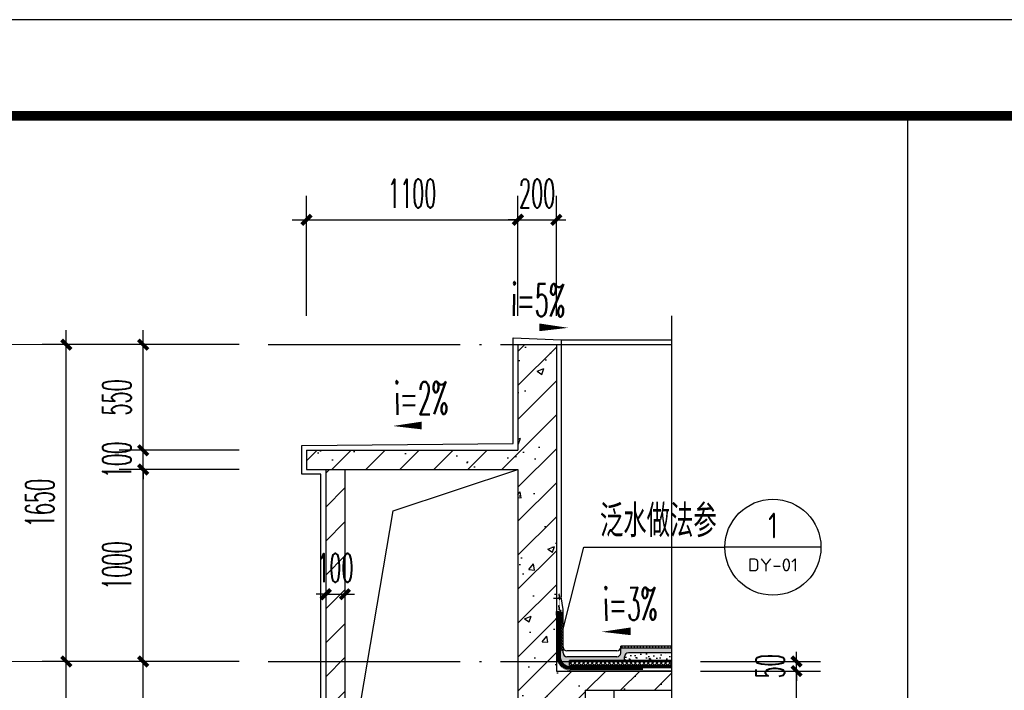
# Model space of a CAD drawing. Extents: x 1779708 to 7299578, y -1121471 to 88434.
# Tile 914 of 1056: x 6941198 to 6946322, y -947642 to -944150. Entities that reach past the tile are written whole.
import ezdxf
from ezdxf.enums import TextEntityAlignment as Align

# ---------------------------------------------------------------- set-up
doc = ezdxf.new("R2010")
doc.units = 0
doc.header["$LTSCALE"] = 1000
doc.header["$MEASUREMENT"] = 0
doc.linetypes.add('DASH', pattern=[0.35, 0.25, -0.1])
doc.linetypes.add('DOTE', pattern=[2.4200000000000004, 2, -0.2, 0.02, -0.2])
doc.layers.get('0').update_dxf_attribs({"linetype": 'CONTINUOUS'})
doc.layers.get('Defpoints').update_dxf_attribs({"linetype": 'CONTINUOUS'})
for name, color, linetype in [('AXIS', 3, 'CONTINUOUS'), ('DIM_IDEN', 3, 'CONTINUOUS'), ('DIM_SYMB', 3, 'CONTINUOUS'), ('DOTE', 1, 'DOTE'), ('PUB_HATCH', 8, 'CONTINUOUS'), ('PUB_TAB', 7, 'CONTINUOUS'), ('PUB_TEXT', 7, 'CONTINUOUS'), ('PUB_TITLE', 4, 'CONTINUOUS'), ('S_STAIR', 147, 'CONTINUOUS'), ('SURFACE', 6, 'CONTINUOUS'), ('WALL', 255, 'CONTINUOUS'), ('可见线', 6, 'CONTINUOUS'), ('填充细线', 8, 'CONTINUOUS'), ('水专业', 6, 'CONTINUOUS'), ('立面中线', 140, 'CONTINUOUS'), ('粉刷线', 213, 'CONTINUOUS')]:
    doc.layers.add(name, color=color, linetype=linetype)
doc.layers.add('DIM_ELEV', color=3, linetype='CONTINUOUS', lineweight=13)
doc.styles.add('_TCH_DIM', font='SIMPLEX.shx', dxfattribs={"width": 0.7, "bigfont": 'GBCBIG.shx'})
doc.styles.add('_TCH_DIM_T3', font='SIMPLEX.shx', dxfattribs={"width": 0.4941176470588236, "bigfont": 'GBCBIG.shx'})
doc.styles.add('_TCH_LABEL', font='COMPLEX', dxfattribs={"bigfont": 'GBCBIG'})
doc.styles.get("Standard").update_dxf_attribs({"font": 'GBENOR', "bigfont": 'GBCBIG'})
doc.dimstyles.new('_TCH_ARCH&&50', dxfattribs={"dimtxt": 148.75, "dimasz": 50, "dimexe": 125, "dimexo": 150, "dimgap": 63.12500000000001, "dimtad": 1, "dimdec": 0, "dimzin": 0, "dimdsep": 46, "dimtxsty": '_TCH_DIM_T3', "dimblk": 'ARCHTICK', "dimcen": 0.09, "dimdle": 75, "dimclrt": 7, "dimazin": 2, "dimtfac": 1, "dimtdec": 0, "dimtix": 1, "dimtmove": 2, "dimatfit": 3, "dimfxl": 250, "dimtolj": 1, "dimtzin": 0, "dimarcsym": 0})

# ---------------------------------------------------------------- blocks, each defined once
blk = doc.blocks.new('A$C3D8761CE')
at = {"layer": 'PUB_TITLE'}
blk.add_lwpolyline([(0.0004900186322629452, -0.0007429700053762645), (84100.00049001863, -0.0007429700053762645), (84100.00049001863, 59399.99925702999), (0.0004900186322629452, 59399.99925702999)], close=True, dxfattribs=at)
at = {"layer": 'PUB_TITLE', "const_width": 100}
blk.add_lwpolyline([(2500.000490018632, 999.9992570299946), (83100.00049001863, 999.9992570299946), (83100.00049001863, 58399.99925702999), (2500.000490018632, 58399.99925702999)], close=True, dxfattribs=at)
blk = doc.blocks.new('$LinePat$波浪线')
at = {"color": 0}
for centre, start, end in [((149.999993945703, -42.19181203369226), 201.6723546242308, 338.3274054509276), ((449.9994826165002, -161.4099213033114), 21.67235462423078, 158.3274054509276)]:
    blk.add_arc(centre, 161.4099213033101, start, end, dxfattribs=at)
blk = doc.blocks.new('_ArchTick')
at = {"color": 0, "linetype": 'ByBlock', "const_width": 0.4}
blk.add_lwpolyline([(-0.5, -0.5), (0.5, 0.5)], dxfattribs=at)
blk = doc.blocks.new('*D510')
at = {"layer": 'AXIS', "color": 0, "lineweight": -2, "transparency": 16777216}
for p, q in [((6941440.504365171, -951517.2855770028), (6941440.504365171, -947417.2855770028)), ((6942340.504365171, -947492.2855770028), (6941315.504365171, -947492.2855770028)), ((6942340.504365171, -951442.2855770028), (6941315.504365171, -951442.2855770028))]:
    blk.add_line(p, q, dxfattribs=at)
at = {"layer": 'Defpoints', "color": 0, "transparency": 16777216}
for p in [(6941440.504365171, -947492.2855770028), (6942490.504365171, -947492.2855770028), (6942490.504365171, -951442.2855770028)]:
    blk.add_point(p, dxfattribs=at)
at = {"layer": 'AXIS', "color": 0, "lineweight": -2, "transparency": 16777216, "xscale": 50, "yscale": 50, "zscale": 50}
for p, rotation in [((6941440.504365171, -947492.2855770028), 90), ((6941440.504365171, -951442.2855770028), 270)]:
    blk.add_blockref('_ArchTick', p, dxfattribs=dict(at, rotation=rotation))
at = {"layer": 'AXIS', "color": 7, "transparency": 16777216, "insert": (6941303.004365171, -949467.2855770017), "char_height": 148.75, "attachment_point": 5, "rotation": 90, "style": '_TCH_DIM_T3'}
blk.add_mtext('\\A1;3950', dxfattribs=at)
blk = doc.blocks.new('*D511')
at = {"layer": 'AXIS', "color": 0, "lineweight": -2, "transparency": 16777216}
for p, q in [((6941440.504365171, -947567.2855770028), (6941440.504365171, -945767.2855770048)), ((6942340.504365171, -945842.2855770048), (6941315.504365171, -945842.2855770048)), ((6942340.504365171, -947492.2855770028), (6941315.504365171, -947492.2855770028))]:
    blk.add_line(p, q, dxfattribs=at)
at = {"layer": 'Defpoints', "color": 0, "transparency": 16777216}
for p in [(6941440.504365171, -945842.2855770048), (6942490.504365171, -945842.2855770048), (6942490.504365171, -947492.2855770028)]:
    blk.add_point(p, dxfattribs=at)
at = {"layer": 'AXIS', "color": 0, "lineweight": -2, "transparency": 16777216, "xscale": 50, "yscale": 50, "zscale": 50}
for p, rotation in [((6941440.504365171, -945842.2855770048), 90), ((6941440.504365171, -947492.2855770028), 270)]:
    blk.add_blockref('_ArchTick', p, dxfattribs=dict(at, rotation=rotation))
at = {"layer": 'AXIS', "color": 7, "transparency": 16777216, "insert": (6941303.004365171, -946667.2855770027), "char_height": 148.75, "attachment_point": 5, "rotation": 90, "style": '_TCH_DIM_T3'}
blk.add_mtext('\\A1;1650', dxfattribs=at)
blk = doc.blocks.new('*D512')
at = {"layer": 'AXIS', "color": 0, "lineweight": -2, "transparency": 16777216}
for p, q in [((6942690.504365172, -945692.2855770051), (6942690.504365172, -945067.2855770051)), ((6943790.504365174, -945692.2855770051), (6943790.504365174, -945067.2855770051)), ((6942615.504365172, -945192.2855770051), (6943865.504365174, -945192.2855770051))]:
    blk.add_line(p, q, dxfattribs=at)
at = {"layer": 'Defpoints', "color": 0, "transparency": 16777216}
for p in [(6943790.504365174, -945192.2855770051), (6942690.504365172, -945842.2855770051), (6943790.504365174, -945842.2855770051)]:
    blk.add_point(p, dxfattribs=at)
at = {"layer": 'AXIS', "color": 0, "lineweight": -2, "transparency": 16777216, "xscale": 50, "yscale": 50, "zscale": 50, "rotation": 180}
blk.add_blockref('_ArchTick', (6942690.504365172, -945192.2855770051), dxfattribs=at)
at = {"layer": 'AXIS', "color": 0, "lineweight": -2, "transparency": 16777216, "xscale": 50, "yscale": 50, "zscale": 50}
blk.add_blockref('_ArchTick', (6943790.504365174, -945192.2855770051), dxfattribs=at)
at = {"layer": 'AXIS', "color": 7, "transparency": 16777216, "insert": (6943240.504365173, -945054.7855770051), "char_height": 148.75, "attachment_point": 5, "style": '_TCH_DIM_T3'}
blk.add_mtext('\\A1;1100', dxfattribs=at)
blk = doc.blocks.new('*D513')
at = {"layer": 'AXIS', "color": 0, "lineweight": -2, "transparency": 16777216}
for p, q in [((6943790.504365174, -945692.2855770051), (6943790.504365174, -945067.2855770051)), ((6943990.504365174, -945692.2855770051), (6943990.504365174, -945067.2855770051)), ((6943790.504365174, -945192.2855770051), (6943740.504365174, -945192.2855770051)), ((6943790.504365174, -945192.2855770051), (6943990.504365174, -945192.2855770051)), ((6943990.504365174, -945192.2855770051), (6944040.504365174, -945192.2855770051))]:
    blk.add_line(p, q, dxfattribs=at)
at = {"layer": 'Defpoints', "color": 0, "transparency": 16777216}
for p in [(6943990.504365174, -945192.2855770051), (6943790.504365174, -945842.2855770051), (6943990.504365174, -945842.2855770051)]:
    blk.add_point(p, dxfattribs=at)
at = {"layer": 'AXIS', "color": 0, "lineweight": -2, "transparency": 16777216, "xscale": 50, "yscale": 50, "zscale": 50}
blk.add_blockref('_ArchTick', (6943790.504365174, -945192.2855770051), dxfattribs=at)
at = {"layer": 'AXIS', "color": 0, "lineweight": -2, "transparency": 16777216, "xscale": 50, "yscale": 50, "zscale": 50, "rotation": 180}
blk.add_blockref('_ArchTick', (6943990.504365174, -945192.2855770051), dxfattribs=at)
at = {"layer": 'AXIS', "color": 7, "transparency": 16777216, "insert": (6943890.504365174, -945054.7855770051), "char_height": 148.75, "attachment_point": 5, "style": '_TCH_DIM_T3'}
blk.add_mtext('\\A1;200', dxfattribs=at)
blk = doc.blocks.new('*D518')
at = {"layer": 'AXIS', "color": 0, "lineweight": -2, "transparency": 16777216}
for p, q in [((6942790.504365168, -946642.2855770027), (6942790.504365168, -947267.2855770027)), ((6942890.504365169, -946642.2855770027), (6942890.504365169, -947267.2855770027)), ((6942790.504365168, -947142.2855770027), (6942740.504365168, -947142.2855770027)), ((6942790.504365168, -947142.2855770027), (6942890.504365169, -947142.2855770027)), ((6942890.504365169, -947142.2855770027), (6942940.504365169, -947142.2855770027))]:
    blk.add_line(p, q, dxfattribs=at)
at = {"layer": 'Defpoints', "color": 0, "transparency": 16777216}
for p in [(6942790.504365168, -946492.2855770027), (6942890.504365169, -946492.2855770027), (6942890.504365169, -947142.2855770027)]:
    blk.add_point(p, dxfattribs=at)
at = {"layer": 'AXIS', "color": 0, "lineweight": -2, "transparency": 16777216, "xscale": 50, "yscale": 50, "zscale": 50}
blk.add_blockref('_ArchTick', (6942790.504365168, -947142.2855770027), dxfattribs=at)
at = {"layer": 'AXIS', "color": 0, "lineweight": -2, "transparency": 16777216, "xscale": 50, "yscale": 50, "zscale": 50, "rotation": 180}
blk.add_blockref('_ArchTick', (6942890.504365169, -947142.2855770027), dxfattribs=at)
at = {"layer": 'AXIS', "color": 7, "transparency": 16777216, "insert": (6942840.504365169, -947004.7855770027), "char_height": 148.75, "attachment_point": 5, "style": '_TCH_DIM_T3'}
blk.add_mtext('\\A1;100', dxfattribs=at)
blk = doc.blocks.new('*D531')
at = {"layer": 'AXIS', "color": 0, "lineweight": -2, "transparency": 16777216}
for p, q in [((6945240.504365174, -948467.2855770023), (6945240.504365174, -947467.2855770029)), ((6944740.504365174, -947542.2855770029), (6945365.504365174, -947542.2855770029)), ((6944740.504365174, -948392.2855770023), (6945365.504365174, -948392.2855770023))]:
    blk.add_line(p, q, dxfattribs=at)
at = {"layer": 'Defpoints', "color": 0, "transparency": 16777216}
for p in [(6944590.504365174, -947542.2855770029), (6945240.504365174, -947542.2855770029), (6944590.504365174, -948392.2855770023)]:
    blk.add_point(p, dxfattribs=at)
at = {"layer": 'AXIS', "color": 0, "lineweight": -2, "transparency": 16777216, "xscale": 50, "yscale": 50, "zscale": 50}
for p, rotation in [((6945240.504365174, -947542.2855770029), 90), ((6945240.504365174, -948392.2855770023), 270)]:
    blk.add_blockref('_ArchTick', p, dxfattribs=dict(at, rotation=rotation))
at = {"layer": 'AXIS', "color": 7, "transparency": 16777216, "insert": (6945103.004365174, -947967.2855770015), "char_height": 148.75, "attachment_point": 5, "rotation": 90, "style": '_TCH_DIM_T3'}
blk.add_mtext('\\A1;850', dxfattribs=at)
blk = doc.blocks.new('*D532')
at = {"layer": 'AXIS', "color": 0, "lineweight": -2, "transparency": 16777216}
for p, q in [((6945240.504365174, -947492.2855770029), (6945240.504365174, -947442.2855770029)), ((6944740.504365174, -947492.2855770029), (6945365.504365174, -947492.2855770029)), ((6945240.504365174, -947542.2855770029), (6945240.504365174, -947492.2855770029)), ((6944740.504365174, -947542.2855770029), (6945365.504365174, -947542.2855770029)), ((6945240.504365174, -947542.2855770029), (6945240.504365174, -947592.2855770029))]:
    blk.add_line(p, q, dxfattribs=at)
at = {"layer": 'Defpoints', "color": 0, "transparency": 16777216}
for p in [(6944590.504365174, -947492.2855770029), (6945240.504365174, -947492.2855770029), (6944590.504365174, -947542.2855770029)]:
    blk.add_point(p, dxfattribs=at)
at = {"layer": 'AXIS', "color": 0, "lineweight": -2, "transparency": 16777216, "xscale": 50, "yscale": 50, "zscale": 50}
for p, rotation in [((6945240.504365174, -947492.2855770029), 270), ((6945240.504365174, -947542.2855770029), 90)]:
    blk.add_blockref('_ArchTick', p, dxfattribs=dict(at, rotation=rotation))
at = {"layer": 'AXIS', "color": 7, "transparency": 16777216, "insert": (6945103.004365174, -947517.2855770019), "char_height": 148.75, "attachment_point": 5, "rotation": 90, "style": '_TCH_DIM_T3'}
blk.add_mtext('\\A1;50', dxfattribs=at)
blk = doc.blocks.new('*D554')
at = {"layer": 'AXIS', "color": 0, "lineweight": -2, "transparency": 16777216}
for p, q in [((6941840.504365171, -948367.2855770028), (6941840.504365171, -947417.285577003)), ((6942340.504365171, -947492.285577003), (6941715.504365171, -947492.285577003)), ((6942340.504365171, -948292.2855770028), (6941715.504365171, -948292.2855770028))]:
    blk.add_line(p, q, dxfattribs=at)
at = {"layer": 'Defpoints', "color": 0, "transparency": 16777216}
for p in [(6941840.504365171, -947492.285577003), (6942490.504365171, -947492.285577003), (6942490.504365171, -948292.2855770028)]:
    blk.add_point(p, dxfattribs=at)
at = {"layer": 'AXIS', "color": 0, "lineweight": -2, "transparency": 16777216, "xscale": 50, "yscale": 50, "zscale": 50}
for p, rotation in [((6941840.504365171, -947492.285577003), 90), ((6941840.504365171, -948292.2855770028), 270)]:
    blk.add_blockref('_ArchTick', p, dxfattribs=dict(at, rotation=rotation))
at = {"layer": 'AXIS', "color": 7, "transparency": 16777216, "insert": (6941703.004365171, -947892.2855770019), "char_height": 148.75, "attachment_point": 5, "rotation": 90, "style": '_TCH_DIM_T3'}
blk.add_mtext('\\A1;800', dxfattribs=at)
blk = doc.blocks.new('*D555')
at = {"layer": 'AXIS', "color": 0, "lineweight": -2, "transparency": 16777216}
for p, q in [((6941840.504365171, -947567.285577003), (6941840.504365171, -946417.2855770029)), ((6942340.504365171, -946492.2855770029), (6941715.504365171, -946492.2855770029)), ((6942340.504365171, -947492.285577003), (6941715.504365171, -947492.285577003))]:
    blk.add_line(p, q, dxfattribs=at)
at = {"layer": 'Defpoints', "color": 0, "transparency": 16777216}
for p in [(6941840.504365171, -946492.2855770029), (6942490.504365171, -946492.2855770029), (6942490.504365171, -947492.285577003)]:
    blk.add_point(p, dxfattribs=at)
at = {"layer": 'AXIS', "color": 0, "lineweight": -2, "transparency": 16777216, "xscale": 50, "yscale": 50, "zscale": 50}
for p, rotation in [((6941840.504365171, -946492.2855770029), 90), ((6941840.504365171, -947492.285577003), 270)]:
    blk.add_blockref('_ArchTick', p, dxfattribs=dict(at, rotation=rotation))
at = {"layer": 'AXIS', "color": 7, "transparency": 16777216, "insert": (6941703.004365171, -946992.285577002), "char_height": 148.75, "attachment_point": 5, "rotation": 90, "style": '_TCH_DIM_T3'}
blk.add_mtext('\\A1;1000', dxfattribs=at)
blk = doc.blocks.new('*D556')
at = {"layer": 'AXIS', "color": 0, "lineweight": -2, "transparency": 16777216}
for p, q in [((6941840.504365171, -946392.2855770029), (6941840.504365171, -946342.2855770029)), ((6942340.504365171, -946392.2855770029), (6941715.504365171, -946392.2855770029)), ((6941840.504365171, -946492.2855770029), (6941840.504365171, -946392.2855770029)), ((6942340.504365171, -946492.2855770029), (6941715.504365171, -946492.2855770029)), ((6941840.504365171, -946492.2855770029), (6941840.504365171, -946542.2855770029))]:
    blk.add_line(p, q, dxfattribs=at)
at = {"layer": 'Defpoints', "color": 0, "transparency": 16777216}
for p in [(6941840.504365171, -946392.2855770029), (6942490.504365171, -946392.2855770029), (6942490.504365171, -946492.2855770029)]:
    blk.add_point(p, dxfattribs=at)
at = {"layer": 'AXIS', "color": 0, "lineweight": -2, "transparency": 16777216, "xscale": 50, "yscale": 50, "zscale": 50}
for p, rotation in [((6941840.504365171, -946392.2855770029), 270), ((6941840.504365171, -946492.2855770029), 90)]:
    blk.add_blockref('_ArchTick', p, dxfattribs=dict(at, rotation=rotation))
at = {"layer": 'AXIS', "color": 7, "transparency": 16777216, "insert": (6941703.004365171, -946442.2855770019), "char_height": 148.75, "attachment_point": 5, "rotation": 90, "style": '_TCH_DIM_T3'}
blk.add_mtext('\\A1;100', dxfattribs=at)
blk = doc.blocks.new('*D557')
at = {"layer": 'AXIS', "color": 0, "lineweight": -2, "transparency": 16777216}
for p, q in [((6941840.504365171, -946467.2855770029), (6941840.504365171, -945767.2855770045)), ((6942340.504365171, -945842.2855770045), (6941715.504365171, -945842.2855770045)), ((6942340.504365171, -946392.2855770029), (6941715.504365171, -946392.2855770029))]:
    blk.add_line(p, q, dxfattribs=at)
at = {"layer": 'Defpoints', "color": 0, "transparency": 16777216}
for p in [(6941840.504365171, -945842.2855770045), (6942490.504365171, -945842.2855770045), (6942490.504365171, -946392.2855770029)]:
    blk.add_point(p, dxfattribs=at)
at = {"layer": 'AXIS', "color": 0, "lineweight": -2, "transparency": 16777216, "xscale": 50, "yscale": 50, "zscale": 50}
for p, rotation in [((6941840.504365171, -945842.2855770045), 90), ((6941840.504365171, -946392.2855770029), 270)]:
    blk.add_blockref('_ArchTick', p, dxfattribs=dict(at, rotation=rotation))
at = {"layer": 'AXIS', "color": 7, "transparency": 16777216, "insert": (6941703.004365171, -946117.2855770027), "char_height": 148.75, "attachment_point": 5, "rotation": 90, "style": '_TCH_DIM_T3'}
blk.add_mtext('\\A1;550', dxfattribs=at)

msp = doc.modelspace()

# ---------------------------------------------------------------- hatches: boundary and pattern name
at = {"layer": 'PUB_HATCH'}
h = msp.add_hatch(dxfattribs=at)
h.set_pattern_fill('ANSI31', color=256, angle=45.0000000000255, style=0)
h.set_pattern_definition([(90, (6944135.566705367, -947251.1792502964), (-1.5875, -7.061576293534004e-13), [])])
edge = h.paths.add_edge_path()
edge.add_line((6943990.504365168, -947251.1792502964), (6944014.305485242, -947251.1792502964))
edge.add_arc((6943994.635391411, -947251.61446632), 19.67490798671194, 1.2675065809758, 102.1202540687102)
edge.add_line((6943990.504365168, -947232.3781302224), (6943990.504365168, -947251.1792502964))
at = {"layer": 'PUB_HATCH', "ltscale": 0.5}
h = msp.add_hatch(dxfattribs=at)
h.set_pattern_fill('AR-SAND', color=256, scale=5)
h.set_pattern_definition([(37.50000000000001, (6209975.075831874, -893596.9899026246), (-0.4000078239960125, 12.23533093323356), [0, -9.652, 0, -10.795, 0, -10.31875]), (7.499999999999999, (6209975.075831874, -893596.9899026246), (11.23808207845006, 17.92062751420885), [0, -5.207000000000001, 0, -8.6995, 0, -3.33375]), (327.5, (6209967.265331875, -893596.9899026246), (19.77480925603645, 0.0359296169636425), [0, -3.175, 0, -11.43, 0, -14.9225]), (317.5, (6209967.265331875, -893596.9899026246), (19.08891131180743, 5.573233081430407), [0, -1.5875, 0, -7.492999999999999, 0, -8.5725])])
edge = h.paths.add_edge_path()
edge.add_line((6944590.504365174, -947422.2855770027), (6944590.504365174, -947447.2855770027))
edge.add_line((6944590.504365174, -947447.2855770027), (6944365.504365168, -947447.2855770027))
edge.add_arc((6944365.504365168, -947467.2855770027), 20, 90, 180)
edge.add_line((6944345.504365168, -947467.2855770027), (6944345.504365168, -947487.2855770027))
edge.add_line((6944345.504365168, -947487.2855770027), (6944058.504365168, -947487.2855770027))
edge.add_line((6944058.504365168, -947487.2855770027), (6944058.504365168, -947519.582665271))
edge.add_arc((6944063.004365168, -947469.7855770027), 50.00000000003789, 180, 264.83639290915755, ccw=False)
edge.add_line((6944013.004365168, -947469.7855770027), (6944013.004365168, -947251.1182562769))
edge.add_line((6944013.004365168, -947251.1182562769), (6944011.740738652, -947222.2855770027))
edge.add_line((6944011.740738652, -947222.2855770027), (6944025.504365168, -947222.2855770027))
edge.add_line((6944025.504365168, -947222.2855770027), (6944025.504365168, -947447.2855770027))
edge.add_arc((6944045.504365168, -947447.2855770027), 20, 180, 270)
edge.add_line((6944045.504365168, -947467.2855770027), (6944305.504365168, -947467.2855770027))
edge.add_arc((6944305.504365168, -947447.2855770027), 20, 270, 360)
edge.add_line((6944325.504365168, -947447.2855770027), (6944325.504365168, -947422.2855770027))
edge.add_line((6944325.504365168, -947422.2855770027), (6944590.504365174, -947422.2855770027))
at = {"layer": 'PUB_HATCH'}
h = msp.add_hatch(dxfattribs=at)
h.set_pattern_fill('ANSI31', color=256, scale=10, angle=45.0000000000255, style=0)
h.set_pattern_definition([(90, (6212019.881983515, -888746.9899026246), (-15.875, -7.063682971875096e-12), [])])
h.paths.add_polyline_path([(6944590.504365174, -947412.2855770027), (6944590.504365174, -947422.2855770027), (6944325.504365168, -947422.2855770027), (6944325.504365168, -947412.2855770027)])
h = msp.add_hatch(dxfattribs=at)
h.set_pattern_fill('混凝土', color=256, scale=10, style=0)
h.set_pattern_definition([(49.99999999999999, (6209975.075831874, -893596.9899026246), (71.72601826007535, -6.275213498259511), [7.5, -82.5]), (355, (6209975.075831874, -893596.9899026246), (-13.8751333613, 75.21921337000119), [6, -66]), (100.4514, (6209981.052999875, -893597.5128366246), (57.85093817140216, 68.94395420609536), [6.374018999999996, -70.11421119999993]), (46.18420000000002, (6209975.075831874, -893576.9899026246), (106.7241048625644, -16.55190143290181), [11.24999999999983, -123.7499999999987]), (96.6356, (6209983.969506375, -893578.3692333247), (93.46627055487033, 97.41178709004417), [9.561028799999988, -105.1712999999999]), (351.1842, (6209975.075831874, -893576.9899026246), (93.46619451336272, 97.41186009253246), [9, -99]), (21, (6209985.075831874, -893581.9899026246), (59.69070521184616, -40.26188906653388), [7.5, -82.5]), (326.0000000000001, (6209985.075831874, -893581.9899026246), (24.33153319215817, 72.5150045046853), [6, -66]), (71.4514, (6209990.050055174, -893585.3450632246), (84.02226285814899, 32.25304967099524), [6.374019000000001, -70.1142112]), (37.50000000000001, (6209975.075831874, -893596.9899026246), (1.215985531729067, 33.28938538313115), [0, -65.19999999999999, 0, -67, 0, -66.25]), (7.499999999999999, (6209975.075831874, -893596.9899026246), (26.30695374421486, 39.44117118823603), [0, -38.2, 0, -63.7, 0, -25.25]), (327.5, (6209952.775831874, -893596.9899026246), (53.3822436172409, -2.255487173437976), [0, -25, 0, -78, 0, -103.5]), (317.5, (6209942.775831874, -893596.9899026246), (58.31861693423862, 10.01049823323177), [0, -32.5, 0, -51.8, 0, -73.5])])
edge = h.paths.add_edge_path()
edge.add_line((6944590.504365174, -947447.2855770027), (6944590.504365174, -947487.2855770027))
edge.add_line((6944590.504365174, -947487.2855770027), (6944345.504365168, -947487.2855770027))
edge.add_line((6944345.504365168, -947487.2855770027), (6944345.504365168, -947467.2855770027))
edge.add_arc((6944365.504365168, -947467.2855770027), 20, 90, 180, ccw=False)
edge.add_line((6944365.504365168, -947447.2855770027), (6944590.504365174, -947447.2855770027))
h = msp.add_hatch(dxfattribs=at)
h.set_pattern_fill('ANSI37', color=256, scale=10, angle=2.549854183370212e-11, style=0)
h.set_pattern_definition([(45.0000000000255, (6211725.075831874, -888746.9899026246), (-11.22532015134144, 11.22532015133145), []), (135.0000000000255, (6211725.075831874, -888746.9899026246), (-11.22532015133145, -11.22532015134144), [])])
h.paths.add_polyline_path([(6944590.504365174, -947487.2855770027), (6944590.504365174, -947512.2855770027), (6944058.504365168, -947512.2855770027), (6944058.504365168, -947487.2855770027)])
at = {"layer": '填充细线'}
h = msp.add_hatch(dxfattribs=at)
h.set_pattern_fill('钢筋混凝土', color=114, scale=50)
h.set_pattern_definition([(45, (6942690.504365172, -948392.2855770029), (-88.38834764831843, 88.38834764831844), []), (49.99999999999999, (6942690.504365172, -948392.2855770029), (358.6300913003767, -31.37606749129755), [37.5, -412.5]), (355, (6942690.504365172, -948392.2855770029), (-69.3756668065, 376.0960668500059), [30, -330]), (100.4514, (6942720.390205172, -948394.900247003), (289.2546908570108, 344.7197710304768), [31.87009499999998, -350.5710559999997]), (46.18420000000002, (6942690.504365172, -948292.2855770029), (533.6205243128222, -82.75950716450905), [56.24999999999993, -618.7499999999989]), (96.6356, (6942734.972737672, -948299.182230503), (467.3313527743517, 487.0589354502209), [47.80514399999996, -525.8564999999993]), (351.1842, (6942690.504365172, -948292.2855770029), (467.3309725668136, 487.0593004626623), [45, -495]), (21, (6942740.504365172, -948317.2855770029), (298.4535260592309, -201.3094453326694), [37.5, -412.5]), (326.0000000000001, (6942740.504365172, -948317.2855770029), (121.6576659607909, 362.5750225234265), [30, -330]), (71.4514, (6942765.375481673, -948334.0613800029), (420.111314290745, 161.2652483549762), [31.870095, -350.571056]), (37.50000000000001, (6942690.504365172, -948392.2855770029), (6.079927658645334, 166.4469269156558), [0, -326, 0, -335, 0, -331.25]), (7.499999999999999, (6942690.504365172, -948392.2855770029), (131.5347687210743, 197.2058559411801), [0, -191, 0, -318.5, 0, -126.25]), (327.5, (6942579.004365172, -948392.2855770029), (266.9112180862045, -11.27743586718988), [0, -125, 0, -390, 0, -517.5]), (317.5, (6942529.004365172, -948392.2855770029), (291.5930846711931, 50.05249116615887), [0, -162.5, 0, -259, 0, -367.5])])
h.paths.add_polyline_path([(6943990.504365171, -945842.285577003), (6943790.504365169, -945842.2855770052), (6943790.504365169, -946392.2855770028), (6942690.504365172, -946392.2855770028), (6942690.504365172, -946492.2855770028), (6943790.504365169, -946492.2855770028), (6943790.504365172, -948192.2855770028), (6942790.504365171, -948192.2855770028), (6942790.504365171, -948292.2855770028), (6943790.504365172, -948292.2855770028), (6943790.504365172, -948392.2855770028), (6944140.504365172, -948392.2855770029), (6944140.504365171, -947642.2855770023), (6944590.504365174, -947642.2855770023), (6944590.504365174, -947542.2855770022), (6943990.504365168, -947542.2855770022)])
h = msp.add_hatch(dxfattribs=at)
h.set_pattern_fill('普通砖', color=114, scale=50)
h.set_pattern_definition([(45, (6942790.504365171, -948102.5299020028), (-88.38838300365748, 88.3883830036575), [])])
h.paths.add_polyline_path([(6942890.504365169, -946492.2855770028), (6942790.504365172, -946492.2855770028), (6942790.504365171, -948192.2855770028), (6942890.504365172, -948192.2855770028)])

# ---------------------------------------------------------------- linework, layer by layer
at = {"layer": 'DIM_ELEV'}
for p, q in [((6941840.504365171, -945842.2855770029), (6940890.504365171, -945842.2855770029)), ((6941840.504365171, -947492.2855770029), (6940890.504365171, -947492.2855770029))]:
    msp.add_line(p, q, dxfattribs=at)
at = {"layer": 'DIM_IDEN'}
for p, q in [((6944025.504365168, -947321.9422983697), (6944133.092839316, -946897.201108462)), ((6944133.092839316, -946897.201108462), (6944867.616454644, -946897.201108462)), ((6945367.616454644, -946897.201108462), (6944867.616454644, -946897.201108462))]:
    msp.add_line(p, q, dxfattribs=at)
msp.add_lwpolyline([(6944025.504365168, -947321.9422983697, 1), (6944025.504365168, -947321.9422983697, 1)], format="xyb", close=True, dxfattribs=at)
msp.add_circle((6945117.616454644, -946897.201108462), 250, dxfattribs=at)
at = {"layer": 'DIM_SYMB'}
for points in [[(6943744.100232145, -945749.5753837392, 0, 0, 0), (6944052.564008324, -945754.7164466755, 0, 40.00000000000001, 0), (6943902.584837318, -945752.2167938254, 0, 0, 0)], [(6943448.093815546, -946260.7896334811, 0, 0, 0), (6943139.630039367, -946265.9306964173, 0, 40.00000000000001, 0), (6943289.609210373, -946263.4310435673, 0, 0, 0)], [(6944535.592785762, -947332.428280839, 0, 0, 0), (6944227.129009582, -947337.5693437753, 0, 40.00000000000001, 0), (6944377.108180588, -947335.0696909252, 0, 0, 0)]]:
    msp.add_lwpolyline(points, format="xyseb", dxfattribs=at)
msp.add_lwpolyline([(6944590.504365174, -945692.2855770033), (6944590.504365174, -958611.0355770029), (6944695.504365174, -958649.2524516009), (6944485.504365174, -958686.2811175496), (6944590.504365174, -958723.5355770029), (6944590.504365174, -971642.2855770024)], dxfattribs=at)
at = {"layer": 'DOTE', "linetype": 'DOTE', "ltscale": 0.5}
for p, q in [((6942490.504365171, -945842.2855770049), (6944590.504365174, -945842.2855770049)), ((6942490.504365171, -947492.2855770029), (6944590.504365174, -947492.2855770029)), ((6943790.504365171, -947492.2855770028), (6943790.504365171, -972342.2855770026))]:
    msp.add_line(p, q, dxfattribs=at)
at = {"layer": 'PUB_TAB'}
msp.add_line((6945819.166365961, -973350.1995672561), (6945819.166365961, -944650.1995672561), dxfattribs=at)
at = {"layer": 'S_STAIR'}
msp.add_line((6943990.504365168, -947251.1792502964), (6944014.305485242, -947251.1792502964), dxfattribs=at)
msp.add_line((6943990.504365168, -947251.1792502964), (6944014.305485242, -947251.1792502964), dxfattribs=at)
msp.add_line((6943990.504365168, -947251.1792502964), (6944014.305485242, -947251.1792502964), dxfattribs=at)
msp.add_line((6943990.504365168, -947251.1792502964), (6944014.305485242, -947251.1792502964), dxfattribs=at)
msp.add_line((6943990.504365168, -947251.1792502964), (6944014.305485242, -947251.1792502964), dxfattribs=at)
msp.add_line((6943990.504365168, -947251.1792502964), (6944014.305485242, -947251.1792502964), dxfattribs=at)
msp.add_line((6943990.504365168, -947251.1792502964), (6944014.305485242, -947251.1792502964), dxfattribs=at)
msp.add_line((6943990.504365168, -947251.1792502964), (6944014.305485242, -947251.1792502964), dxfattribs=at)
msp.add_line((6943990.504365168, -947251.1792502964), (6944014.305485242, -947251.1792502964), dxfattribs=at)
msp.add_line((6943990.504365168, -947251.1792502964), (6944014.305485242, -947251.1792502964), dxfattribs=at)
msp.add_line((6943990.504365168, -947251.1792502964), (6944014.305485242, -947251.1792502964), dxfattribs=at)
msp.add_line((6943990.504365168, -947251.1792502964), (6944014.305485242, -947251.1792502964), dxfattribs=at)
msp.add_line((6943990.504365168, -947251.1792502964), (6944014.305485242, -947251.1792502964), dxfattribs=at)
msp.add_line((6943990.504365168, -947251.1792502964), (6944014.305485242, -947251.1792502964), dxfattribs=at)
msp.add_line((6943990.504365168, -947251.1792502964), (6944014.305485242, -947251.1792502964), dxfattribs=at)
msp.add_line((6943990.504365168, -947251.1792502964), (6944014.305485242, -947251.1792502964), dxfattribs=at)
for points in [[(6944011.508723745, -947163.4107638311), (6943976.508723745, -947163.4107638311)], [(6944011.508723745, -947163.4107638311), (6943976.508723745, -947163.4107638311)], [(6944011.508723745, -947163.4107638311), (6943976.508723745, -947163.4107638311)], [(6944011.508723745, -947163.4107638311), (6943976.508723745, -947163.4107638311)], [(6944011.508723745, -947163.4107638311), (6943976.508723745, -947163.4107638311)], [(6944011.508723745, -947163.4107638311), (6943976.508723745, -947163.4107638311)], [(6944011.508723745, -947163.4107638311), (6943976.508723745, -947163.4107638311)], [(6944011.508723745, -947163.4107638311), (6943976.508723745, -947163.4107638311)], [(6944011.508723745, -947163.4107638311), (6943976.508723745, -947163.4107638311)], [(6944011.508723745, -947163.4107638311), (6943976.508723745, -947163.4107638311)], [(6944011.508723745, -947163.4107638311), (6943976.508723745, -947163.4107638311)], [(6944011.508723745, -947163.4107638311), (6943976.508723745, -947163.4107638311)], [(6944011.508723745, -947163.4107638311), (6943976.508723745, -947163.4107638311)], [(6944011.508723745, -947163.4107638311), (6943976.508723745, -947163.4107638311)], [(6944011.508723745, -947163.4107638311), (6943976.508723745, -947163.4107638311)], [(6944011.508723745, -947163.4107638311), (6943976.508723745, -947163.4107638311)], [(6944015.030484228, -947271.9273556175), (6943985.030484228, -947271.9273556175)], [(6944015.030484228, -947271.9273556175), (6943985.030484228, -947271.9273556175)], [(6944015.030484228, -947271.9273556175), (6943985.030484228, -947271.9273556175)], [(6944015.030484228, -947271.9273556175), (6943985.030484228, -947271.9273556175)], [(6944015.030484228, -947271.9273556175), (6943985.030484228, -947271.9273556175)], [(6944015.030484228, -947271.9273556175), (6943985.030484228, -947271.9273556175)], [(6944015.030484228, -947271.9273556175), (6943985.030484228, -947271.9273556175)], [(6944015.030484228, -947271.9273556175), (6943985.030484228, -947271.9273556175)], [(6944015.030484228, -947271.9273556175), (6943985.030484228, -947271.9273556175)], [(6944015.030484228, -947271.9273556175), (6943985.030484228, -947271.9273556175)], [(6944015.030484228, -947271.9273556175), (6943985.030484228, -947271.9273556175)], [(6944015.030484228, -947271.9273556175), (6943985.030484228, -947271.9273556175)], [(6944015.030484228, -947271.9273556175), (6943985.030484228, -947271.9273556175)], [(6944015.030484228, -947271.9273556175), (6943985.030484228, -947271.9273556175)], [(6944015.030484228, -947271.9273556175), (6943985.030484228, -947271.9273556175)], [(6944015.030484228, -947271.9273556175), (6943985.030484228, -947271.9273556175)]]:
    msp.add_lwpolyline(points, dxfattribs=at)
at = {"layer": 'SURFACE'}
for p, q in [((6944025.504365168, -947447.2855770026), (6944025.504365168, -947222.2855770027)), ((6944025.504365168, -947412.3465710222), (6944025.504365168, -947222.3465710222)), ((6944590.504365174, -947412.2855770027), (6944325.504365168, -947412.2855770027)), ((6944325.504365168, -947447.2855770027), (6944325.504365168, -947412.2855770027)), ((6944590.504365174, -947422.2855770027), (6944325.504365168, -947422.2855770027)), ((6944305.504365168, -947437.2855770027), (6944045.504365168, -947437.2855770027)), ((6944305.504365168, -947467.2855770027), (6944045.504365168, -947467.2855770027)), ((6944345.504365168, -947487.2855770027), (6944345.504365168, -947467.2855770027)), ((6944590.504365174, -947447.2855770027), (6944365.504365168, -947447.2855770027)), ((6944058.504365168, -947512.2855770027), (6944058.504365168, -947487.2855770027)), ((6944590.504365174, -947487.2855770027), (6944058.504365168, -947487.2855770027)), ((6944590.504365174, -947512.2855770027), (6944058.504365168, -947512.2855770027))]:
    msp.add_line(p, q, dxfattribs=at)
at = {"layer": 'SURFACE', "color": 1, "const_width": 2}
msp.add_lwpolyline([(6944008.47910996, -947154.1322595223), (6944008.47910996, -947221.8291735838, -0.2673608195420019), (6944021.726571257, -947243.215544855), (6944021.726571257, -947289.7224517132)], format="xyb", dxfattribs=at)
at = {"layer": 'SURFACE', "const_width": 0.9999999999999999}
for points in [[(6944011.508723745, -947156.4107638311), (6944011.508723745, -947170.4107638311)], [(6944015.030484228, -947264.9273556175), (6944015.030484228, -947278.9273556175)]]:
    msp.add_lwpolyline(points, dxfattribs=at)
at = {"layer": 'SURFACE', "color": 1}
msp.add_arc((6943995.504365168, -947251.1792502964), 18.80112007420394, 0, 90, dxfattribs=at)
at = {"layer": 'SURFACE'}
for centre, start, end in [((6944045.504365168, -947417.2855770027), 180, 270), ((6944305.504365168, -947417.2855770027), 270, 0), ((6944045.504365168, -947447.2855770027), 180, 270), ((6944305.504365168, -947447.2855770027), 270, 0), ((6944365.504365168, -947467.2855770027), 90, 180)]:
    msp.add_arc(centre, 20, start, end, dxfattribs=at)
at = {"layer": 'WALL'}
for p, q in [((6943790.504365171, -945842.2855770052), (6943990.504365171, -945842.285577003)), ((6943790.504365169, -945842.2855770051), (6943790.504365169, -946392.2855770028)), ((6943990.504365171, -945842.285577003), (6943990.504365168, -947542.2855770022)), ((6942690.504365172, -946392.2855770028), (6943790.504365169, -946392.2855770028)), ((6942690.504365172, -946392.2855770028), (6942690.504365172, -946492.2855770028)), ((6942690.504365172, -946492.2855770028), (6943790.504365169, -946492.2855770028)), ((6942790.504365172, -946492.2855770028), (6942790.504365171, -948292.2855770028)), ((6942890.504365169, -946492.2855770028), (6942890.504365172, -948192.2855770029)), ((6943790.504365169, -946492.2855770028), (6943790.504365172, -948192.2855770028)), ((6943990.504365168, -947542.2855770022), (6944590.504365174, -947542.2855770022)), ((6944140.504365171, -947642.2855770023), (6944590.504365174, -947642.2855770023)), ((6944140.504365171, -947642.2855770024), (6944140.504365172, -948392.2855770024))]:
    msp.add_line(p, q, dxfattribs=at)
at = {"layer": '填充细线', "color": 114}
msp.add_lwpolyline([(6942890.504365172, -948192.2855770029), (6943141.816432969, -946708.1037491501), (6943790.504365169, -946492.2855770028)], dxfattribs=at)
at = {"layer": '水专业', "linetype": 'DASH', "ltscale": 0.2}
for points, const_width in [([(6944590.504365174, -947538.3465710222), (6944063.004365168, -947538.3465710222, -0.4142135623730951), (6943994.504365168, -947469.8465710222), (6943994.504365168, -947251.1792502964)], 2), ([(6944440.504365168, -947531.3465710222), (6944063.004365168, -947531.3465710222, -0.4142135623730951), (6944001.504365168, -947469.8465710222), (6944001.504365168, -947251.1792502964)], 5.000000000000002), ([(6944590.504365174, -947522.3465710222), (6944063.004365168, -947522.3465710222, -0.4142135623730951), (6944010.504365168, -947469.8465710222), (6944010.504365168, -947251.1792502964)], 5.000000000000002)]:
    msp.add_lwpolyline(points, format="xyb", dxfattribs=dict(at, const_width=const_width))
at = {"layer": '水专业'}
for points in [[(6944440.504365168, -947533.8465710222), (6944063.004365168, -947533.8465710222, -0.4142135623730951), (6943999.004365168, -947469.8465710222), (6943999.004365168, -947251.1792502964)], [(6944440.504365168, -947528.8465710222), (6944063.004365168, -947528.8465710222, -0.4142135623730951), (6944004.004365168, -947469.8465710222), (6944004.004365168, -947251.1792502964)], [(6944590.504365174, -947524.8465710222), (6944063.004365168, -947524.8465710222, -0.4142135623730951), (6944008.004365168, -947469.8465710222), (6944008.004365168, -947251.1792502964)], [(6944590.504365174, -947519.8465710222), (6944063.004365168, -947519.8465710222, -0.4142135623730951), (6944013.004365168, -947469.8465710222), (6944013.004365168, -947251.1792502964)]]:
    msp.add_lwpolyline(points, format="xyb", dxfattribs=at)
at = {"layer": '立面中线'}
msp.add_line((6944290.504365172, -947642.2855770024), (6944290.504365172, -951442.2855770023), dxfattribs=at)
at = {"layer": '粉刷线'}
for p, q in [((6944015.504365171, -945817.2855770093), (6944590.504365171, -945817.2855770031)), ((6944025.504365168, -947222.2855770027), (6944015.504365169, -947155.6189103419))]:
    msp.add_line(p, q, dxfattribs=at)
msp.add_lwpolyline([(6942790.504365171, -948317.2855770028), (6942765.504365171, -948317.2855770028), (6942765.504365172, -946517.2855770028), (6942665.504365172, -946517.2855770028), (6942665.504365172, -946367.2855770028), (6943765.504365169, -946357.2855770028), (6943765.504365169, -945807.2855770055), (6944015.504365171, -945817.2855770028), (6944015.504365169, -947155.618910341)], dxfattribs=at)

# ---------------------------------------------------------------- block references
at = {"layer": 'SURFACE', "yscale": 0.02455774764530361, "zscale": 0.02455774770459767}
for p, xscale, rotation in [((6944008.364991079, -947155.6569192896), 0.02552970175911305, 268.2927737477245), ((6944008.821374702, -947140.3459119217), 0.02552970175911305, 268.2927737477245), ((6944006.995840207, -947201.5899414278), 0.02552970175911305, 268.2927737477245), ((6944006.273983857, -947216.4293257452), 0.02552970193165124, 296.7020469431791), ((6944013.157026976, -947230.1135849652), 0.02552970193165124, 296.7020469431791), ((6944020.306649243, -947260.2390222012), 0.02552970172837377, 270), ((6944020.306649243, -947267.3721390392), 0.02552970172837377, 270), ((6944020.306680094, -947244.9212145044), 0.02552970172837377, 270), ((6944020.306649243, -947275.5568298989), 0.02552970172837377, 270), ((6944020.306649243, -947282.6899467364), 0.02552970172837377, 270), ((6944020.306649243, -947298.0077544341), 0.02552970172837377, 270), ((6944020.306649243, -947313.3255621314), 0.02552970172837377, 270), ((6944020.306618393, -947359.2789852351), 0.02552970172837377, 270), ((6944020.306649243, -947328.643369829), 0.02552970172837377, 270), ((6944020.306649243, -947343.9611775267), 0.02552970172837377, 270), ((6944020.306618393, -947374.5967929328), 0.02552970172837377, 270), ((6944020.306649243, -947389.914600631), 0.02552970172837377, 270), ((6944020.306649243, -947405.2324083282), 0.02552970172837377, 270), ((6944020.306680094, -947420.5502160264), 0.02552970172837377, 270)]:
    msp.add_blockref('$LinePat$波浪线', p, dxfattribs=dict(at, xscale=xscale, rotation=rotation))
at = {"layer": '可见线', "xscale": 0.5, "yscale": 0.5, "zscale": 0.5}
msp.add_blockref('A$C3D8761CE', (6938569.166120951, -973850.1991957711), dxfattribs=at)

# ---------------------------------------------------------------- texts
at = {"layer": 'PUB_TEXT', "color": 7, "style": '_TCH_DIM', "width": 0.4941176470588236}
for s, rotation, p in [('i=5%', 359.0451587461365, (6943755.305317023, -945692.5541912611)), ('i=2%', 0.9548412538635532, (6943148.928722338, -946208.5677744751)), ('i=3%', 0.9548412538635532, (6944236.427692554, -947280.206421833))]:
    msp.add_text(s, height=170, rotation=rotation, dxfattribs=at).set_placement(p)
at = {"layer": 'PUB_TEXT', "color": 7, "style": '_TCH_LABEL'}
msp.add_text('泛水做法参', height=168.7943262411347, dxfattribs=at).set_placement((6944217.510071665, -946844.701108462))
at = {"layer": 'PUB_TEXT', "color": 7}
for s, height, width, p, p2 in [('1', 134.5064658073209, 0.9959239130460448, (6945092.944752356, -946851.4918405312), (6945142.288156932, -946851.4918405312)), ('DY-01', 67.28929359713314, 1.078503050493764, (6944987.150740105, -947022.8776246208), (6945248.082169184, -947022.8776246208))]:
    msp.add_text(s, height=height, dxfattribs=dict(at, width=width)).set_placement(p, p2, align=Align.FIT)

# ---------------------------------------------------------------- dimensions: what is measured, and where the dimension line sits
at = {"layer": 'AXIS'}
for p1, p2, distance, picture, middle in [((6942690.504365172, -945842.2855770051), (6943790.504365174, -945842.2855770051), 650, '*D512', (6943240.504365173, -945054.7855770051)), ((6943790.504365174, -945842.2855770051), (6943990.504365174, -945842.2855770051), 650, '*D513', (6943890.504365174, -945054.7855770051)), ((6942490.504365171, -947492.2855770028), (6942490.504365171, -945842.2855770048), 1050, '*D511', (6941303.004365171, -946667.2855770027)), ((6942490.504365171, -946392.2855770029), (6942490.504365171, -945842.2855770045), 650, '*D557', (6941703.004365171, -946117.2855770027)), ((6942490.504365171, -946492.2855770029), (6942490.504365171, -946392.2855770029), 650, '*D556', (6941703.004365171, -946442.2855770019)), ((6942490.504365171, -947492.285577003), (6942490.504365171, -946492.2855770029), 650, '*D555', (6941703.004365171, -946992.285577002)), ((6942790.504365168, -946492.2855770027), (6942890.504365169, -946492.2855770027), -650, '*D518', (6942840.504365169, -947004.7855770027)), ((6942490.504365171, -951442.2855770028), (6942490.504365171, -947492.2855770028), 1050, '*D510', (6941303.004365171, -949467.2855770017)), ((6942490.504365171, -948292.2855770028), (6942490.504365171, -947492.285577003), 650, '*D554', (6941703.004365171, -947892.2855770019)), ((6944590.504365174, -947542.2855770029), (6944590.504365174, -947492.2855770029), -650, '*D532', (6945103.004365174, -947517.2855770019)), ((6944590.504365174, -948392.2855770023), (6944590.504365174, -947542.2855770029), -650, '*D531', (6945103.004365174, -947967.2855770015))]:
    dim = msp.add_aligned_dim(p1=p1, p2=p2, distance=distance, dimstyle='_TCH_ARCH&&50', dxfattribs=at)
    dim.commit()
    dim.dimension.update_dxf_attribs({"geometry": picture, "text_midpoint": middle})

doc.saveas('drawing.dxf')
